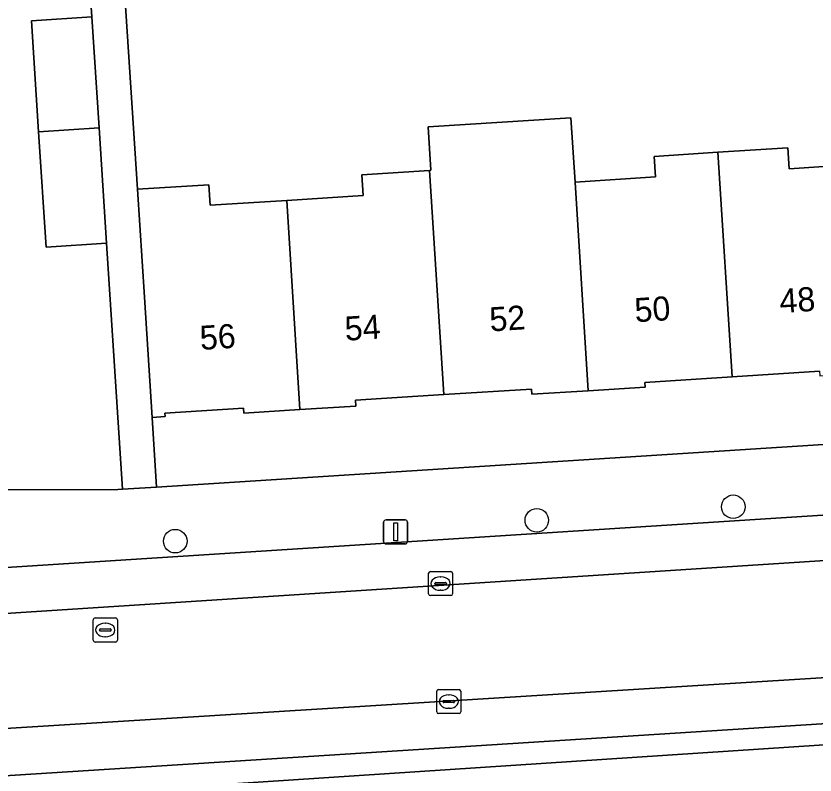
# Model space of a CAD drawing. Extents: x 159680 to 160786, y 387323 to 388340.
# Drawn here: x 160525.61 to 160558.8, y 387772 to 387803.51 of the extents above; entities that cross this region are included whole.
import ezdxf

# ---------------------------------------------------------------- set-up
doc = ezdxf.new("R2010")
doc.units = 0
for name, color, linetype in [('IMGEO_Boom', 7, 'Continuous'), ('IMGEO_Erf', 7, 'Continuous'), ('IMGEO_Groenvoorziening', 7, 'Continuous'), ('IMGEO_Kolk', 7, 'Continuous'), ('IMGEO_Lichtmast', 7, 'Continuous'), ('IMGEO_Pand', 7, 'Continuous'), ('IMGEO_Pand_nummerreeks', 7, 'Continuous'), ('IMGEO_Parkeervlak_open', 7, 'Continuous'), ('IMGEO_Rijbaan_lokaal_open', 7, 'Continuous'), ('IMGEO_Rioolput', 7, 'Continuous'), ('IMGEO_Voetpad_open', 7, 'Continuous')]:
    doc.layers.add(name, color=color, linetype=linetype)

msp = doc.modelspace()

# ---------------------------------------------------------------- linework, layer by layer
at = {"layer": 'IMGEO_Boom'}
for centre in [(160555.4, 387783.135), (160547.239, 387782.574), (160532.222, 387781.707)]:
    msp.add_circle(centre, 0.489, dxfattribs=at)
at = {"layer": 'IMGEO_Erf'}
for points in [[(160506.008, 387784.442), (160506.129, 387784.42), (160519.612, 387783.82), (160529.842, 387783.849), (160530.037, 387783.861), (160529.374, 387794.076), (160526.859, 387793.912), (160526.547, 387798.705), (160526.248, 387803.312), (160528.764, 387803.476), (160528.584, 387806.103), (160526.069, 387805.939), (160525.757, 387810.736), (160525.458, 387815.339)], [(160530.005, 387806.251), (160530.66, 387796.313), (160533.615, 387796.501), (160533.669, 387795.653), (160536.852, 387795.855), (160540.03, 387796.057), (160539.975, 387796.919), (160542.786, 387797.097), (160542.843, 387797.101), (160542.729, 387798.903), (160548.66, 387799.278), (160548.828, 387796.614), (160552.167, 387796.826), (160552.113, 387797.681), (160554.762, 387797.849), (160557.666, 387798.034), (160557.721, 387797.169), (160560.805, 387797.365)], [(160558.978, 387788.761), (160555.351, 387788.53), (160551.724, 387788.3), (160551.736, 387788.102), (160549.375, 387787.952), (160547.038, 387787.804), (160547.024, 387788.023), (160543.374, 387787.791), (160539.707, 387787.558), (160539.723, 387787.313), (160537.401, 387787.166), (160535.076, 387787.018), (160535.062, 387787.232), (160531.796, 387787.024), (160531.805, 387786.879), (160531.262, 387786.844), (160531.447, 387783.951), (160591.618, 387787.794)]]:
    msp.add_lwpolyline(points, dxfattribs=at)
at = {"layer": 'IMGEO_Groenvoorziening'}
msp.add_lwpolyline([(160560.612, 387770.741), (160560.433, 387773.331), (160530.621, 387771.372), (160530.782, 387769.054), (160531.119, 387764.232), (160560.933, 387766.101)], close=True, dxfattribs=at)
at = {"layer": 'IMGEO_Kolk'}
for p, q in [((160542.743, 387779.522), (160542.743, 387780.374)), ((160542.818, 387780.448), (160543.67, 387780.448)), ((160543.744, 387780.374), (160543.744, 387779.522)), ((160543.231, 387780.228), (160543.256, 387780.228)), ((160543.002, 387779.942), (160543.002, 387779.954)), ((160543.44, 387779.905), (160543.042, 387779.905)), ((160543.045, 387779.991), (160543.443, 387779.991)), ((160543.486, 387779.954), (160543.486, 387779.942)), ((160543.67, 387779.448), (160542.818, 387779.448)), ((160543.254, 387779.668), (160543.229, 387779.668)), ((160543.083, 387774.624), (160543.083, 387775.476)), ((160543.158, 387775.55), (160544.01, 387775.55)), ((160544.084, 387775.476), (160544.084, 387774.624)), ((160543.342, 387775.044), (160543.342, 387775.056)), ((160543.385, 387775.093), (160543.783, 387775.093)), ((160543.571, 387775.33), (160543.596, 387775.33)), ((160543.826, 387775.056), (160543.826, 387775.044)), ((160543.78, 387775.007), (160543.382, 387775.007)), ((160543.594, 387774.77), (160543.569, 387774.77)), ((160544.01, 387774.55), (160543.158, 387774.55))]:
    msp.add_line(p, q, dxfattribs=at)
for points in [[(160542.743, 387779.522), (160542.743, 387780.374)], [(160542.818, 387780.448), (160543.67, 387780.448)], [(160543.744, 387780.374), (160543.744, 387779.522)], [(160543.67, 387779.448), (160542.818, 387779.448)], [(160543.083, 387774.624), (160543.083, 387775.476)], [(160543.158, 387775.55), (160544.01, 387775.55)], [(160544.084, 387775.476), (160544.084, 387774.624)], [(160544.01, 387774.55), (160543.158, 387774.55)]]:
    msp.add_lwpolyline(points, dxfattribs=at)
for centre, radius, start, end in [((160542.82, 387780.372), 0.0765, 91.552, 178.448), ((160542.82, 387780.372), 0.0765, 91.552, 178.448), ((160543.668, 387780.372), 0.0765, 1.552, 88.448), ((160543.668, 387780.372), 0.0765, 1.552, 88.448), ((160543.042, 387779.951), 0.0403, 85.8775, 175.7526), ((160543.039, 387779.941), 0.0366, 178.938, 274.7102), ((160543.443, 387779.948), 0.043, 264.8664, 352.4533), ((160543.447, 387779.953), 0.0386, 1.7309, 96.639), ((160542.82, 387779.524), 0.0765, 181.552, 268.448), ((160542.82, 387779.524), 0.0765, 181.552, 268.448), ((160543.668, 387779.524), 0.0765, 271.552, 358.448), ((160543.668, 387779.524), 0.0765, 271.552, 358.448), ((160543.16, 387775.474), 0.0765, 91.552, 178.448), ((160543.16, 387775.474), 0.0765, 91.552, 178.448), ((160544.008, 387775.474), 0.0765, 1.552, 88.448), ((160544.008, 387775.474), 0.0765, 1.552, 88.448), ((160543.382, 387775.053), 0.0403, 85.8775, 175.7526), ((160543.379, 387775.043), 0.0366, 178.938, 274.7102), ((160543.783, 387775.05), 0.043, 264.8664, 352.4533), ((160543.787, 387775.055), 0.0386, 1.7309, 96.639), ((160543.16, 387774.626), 0.0765, 181.552, 268.448), ((160543.16, 387774.626), 0.0765, 181.552, 268.448), ((160544.008, 387774.626), 0.0765, 271.552, 358.448), ((160544.008, 387774.626), 0.0765, 271.552, 358.448)]:
    msp.add_arc(centre, radius, start, end, dxfattribs=at)
for centre, major_axis, ratio, start_param, end_param in [((160543.23, 387779.948), (-0.387, 0.002), 0.722429, 4.712389, 7.853982), ((160543.255, 387779.948), (-0.39, 0.002), 0.717154, 1.570796, 4.712389), ((160543.57, 387775.05), (-0.387, 0.002), 0.722429, 4.712389, 7.853982), ((160543.595, 387775.05), (-0.39, 0.002), 0.717154, 1.570796, 4.712389)]:
    msp.add_ellipse(centre, major_axis=major_axis, ratio=ratio, start_param=start_param, end_param=end_param, dxfattribs=at)
at = {"layer": 'IMGEO_Lichtmast'}
for p, q in [((160540.878, 387781.693), (160540.878, 387782.493)), ((160540.878, 387782.493), (160540.878, 387781.693)), ((160540.978, 387782.593), (160541.768, 387782.593)), ((160541.768, 387782.593), (160540.978, 387782.593)), ((160541.868, 387782.493), (160541.868, 387781.693)), ((160541.868, 387781.693), (160541.868, 387782.493)), ((160541.768, 387781.593), (160540.978, 387781.593)), ((160540.978, 387781.593), (160541.768, 387781.593))]:
    msp.add_line(p, q, dxfattribs=at)
msp.add_lwpolyline([(160541.298, 387782.468), (160541.448, 387782.468), (160541.448, 387781.718), (160541.298, 387781.718), (160541.298, 387782.468)], dxfattribs=at)
for centre, start, end in [((160540.978, 387782.493), 90, 180), ((160540.978, 387782.493), 90, 180), ((160541.768, 387782.493), 0, 90), ((160541.768, 387782.493), 360, 90), ((160540.978, 387781.693), 180, 270), ((160540.978, 387781.693), 180, 270), ((160541.768, 387781.693), 270, 0), ((160541.768, 387781.693), 270, 0)]:
    msp.add_arc(centre, 0.1, start, end, dxfattribs=at)
at = {"layer": 'IMGEO_Pand'}
for points in [[(160529.063, 387798.866), (160528.764, 387803.476), (160526.248, 387803.312), (160526.547, 387798.705)], [(160548.828, 387796.614), (160548.66, 387799.278), (160542.729, 387798.903), (160542.843, 387797.101), (160542.786, 387797.097), (160543.374, 387787.791), (160547.024, 387788.023), (160547.038, 387787.804), (160549.375, 387787.952)], [(160526.547, 387798.705), (160526.859, 387793.912), (160529.374, 387794.076), (160529.063, 387798.866)], [(160560.805, 387797.365), (160557.721, 387797.169), (160557.666, 387798.034), (160554.762, 387797.849), (160555.351, 387788.53), (160558.978, 387788.761), (160558.99, 387788.577), (160561.35, 387788.727)], [(160554.762, 387797.849), (160552.113, 387797.681), (160552.167, 387796.826), (160548.828, 387796.614), (160549.375, 387787.952), (160551.736, 387788.102), (160551.724, 387788.3), (160555.351, 387788.53)], [(160542.786, 387797.097), (160539.975, 387796.919), (160540.03, 387796.057), (160536.852, 387795.855), (160537.401, 387787.166), (160539.723, 387787.313), (160539.707, 387787.558), (160543.374, 387787.791)], [(160536.852, 387795.855), (160533.669, 387795.653), (160533.615, 387796.501), (160530.66, 387796.313), (160530.945, 387791.834), (160531.262, 387786.844), (160531.805, 387786.879), (160531.796, 387787.024), (160535.062, 387787.232), (160535.076, 387787.018), (160537.401, 387787.166)]]:
    msp.add_lwpolyline(points, close=True, dxfattribs=at)
at = {"layer": 'IMGEO_Parkeervlak_open'}
for points in [[(160652.629, 387788.778), (160510.507, 387779.675)], [(160507.598, 387777.573), (160675.04, 387788.393)], [(160654.183, 387780.465), (160655.334, 387781.726), (160655.957, 387782.201), (160656.729, 387782.366), (160595.613, 387778.305), (160507.548, 387772.845)], [(160510.328, 387771.028), (160653.503, 387780.136)]]:
    msp.add_lwpolyline(points, dxfattribs=at)
at = {"layer": 'IMGEO_Rijbaan_lokaal_open'}
for points in [[(160656.729, 387782.366), (160667.455, 387783.044), (160673.287, 387783.448), (160675.411, 387783.57), (160675.04, 387788.393), (160507.598, 387777.573), (160504.943, 387777.404)], [(160505.187, 387772.694), (160507.548, 387772.845), (160595.613, 387778.305), (160656.729, 387782.366)]]:
    msp.add_lwpolyline(points, dxfattribs=at)
at = {"layer": 'IMGEO_Rioolput'}
for p, q in [((160528.817, 387777.595), (160528.817, 387778.447)), ((160528.892, 387778.521), (160529.744, 387778.521)), ((160529.818, 387778.447), (160529.818, 387777.595)), ((160529.076, 387778.015), (160529.076, 387778.027)), ((160529.119, 387778.064), (160529.517, 387778.064)), ((160529.305, 387778.301), (160529.33, 387778.301)), ((160529.56, 387778.027), (160529.56, 387778.015)), ((160529.514, 387777.978), (160529.116, 387777.978)), ((160529.328, 387777.741), (160529.303, 387777.741)), ((160529.744, 387777.521), (160528.892, 387777.521))]:
    msp.add_line(p, q, dxfattribs=at)
for points in [[(160528.817, 387777.595), (160528.817, 387778.447)], [(160528.892, 387778.521), (160529.744, 387778.521)], [(160529.818, 387778.447), (160529.818, 387777.595)], [(160529.744, 387777.521), (160528.892, 387777.521)]]:
    msp.add_lwpolyline(points, dxfattribs=at)
for centre, radius, start, end in [((160528.894, 387778.445), 0.0765, 91.552, 178.448), ((160528.894, 387778.445), 0.0765, 91.552, 178.448), ((160529.742, 387778.445), 0.0765, 1.552, 88.448), ((160529.742, 387778.445), 0.0765, 1.552, 88.448), ((160529.116, 387778.024), 0.0403, 85.8775, 175.7526), ((160529.113, 387778.014), 0.0366, 178.938, 274.7102), ((160529.517, 387778.021), 0.043, 264.8664, 352.4533), ((160529.521, 387778.026), 0.0386, 1.7309, 96.639), ((160528.894, 387777.597), 0.0765, 181.552, 268.448), ((160528.894, 387777.597), 0.0765, 181.552, 268.448), ((160529.742, 387777.597), 0.0765, 271.552, 358.448), ((160529.742, 387777.597), 0.0765, 271.552, 358.448)]:
    msp.add_arc(centre, radius, start, end, dxfattribs=at)
for centre, major_axis, ratio, start_param, end_param in [((160529.304, 387778.021), (-0.387, 0.002), 0.722429, 4.712389, 7.853982), ((160529.329, 387778.021), (-0.39, 0.002), 0.717154, 1.570796, 4.712389)]:
    msp.add_ellipse(centre, major_axis=major_axis, ratio=ratio, start_param=start_param, end_param=end_param, dxfattribs=at)
at = {"layer": 'IMGEO_Voetpad_open'}
for points in [[(160528.584, 387806.103), (160528.764, 387803.476), (160529.063, 387798.866), (160529.374, 387794.076), (160530.037, 387783.861), (160531.447, 387783.951), (160531.262, 387786.844), (160530.945, 387791.834), (160530.66, 387796.313), (160530.005, 387806.251)], [(160683.617, 387793.636), (160678.67, 387793.355), (160654.826, 387791.832), (160653.254, 387791.732), (160593.198, 387787.895), (160592.411, 387787.845), (160591.618, 387787.794), (160531.447, 387783.951), (160530.037, 387783.861), (160529.842, 387783.849), (160519.612, 387783.82), (160506.129, 387784.42), (160506.008, 387784.442), (160504.943, 387777.404), (160507.598, 387777.573)], [(160510.507, 387779.675), (160652.629, 387788.778), (160652.516, 387789.884), (160658.373, 387790.256), (160658.449, 387789.155), (160672.043, 387790.022)], [(160507.548, 387772.845), (160507.72, 387770.127), (160512.363, 387770.465), (160529.013, 387771.463), (160530.621, 387771.372), (160560.433, 387773.331), (160561.943, 387773.556), (160593.164, 387775.511), (160594.662, 387775.604), (160624.442, 387777.513), (160625.954, 387777.59), (160645.673, 387778.882), (160653.708, 387779.408), (160654.346, 387779.45), (160654.183, 387780.465)], [(160653.503, 387780.136), (160510.328, 387771.028)]]:
    msp.add_lwpolyline(points, dxfattribs=at)

# ---------------------------------------------------------------- texts
at = {"layer": 'IMGEO_Pand_nummerreeks'}
for s, p in [('48', (160557.348, 387791.176)), ('50', (160551.331, 387790.793)), ('52', (160545.307, 387790.41)), ('54', (160539.293, 387790.026)), ('56', (160533.276, 387789.643))]:
    msp.add_text(s, height=1, rotation=3.644, dxfattribs=at).set_placement(p)

doc.saveas('drawing.dxf')
